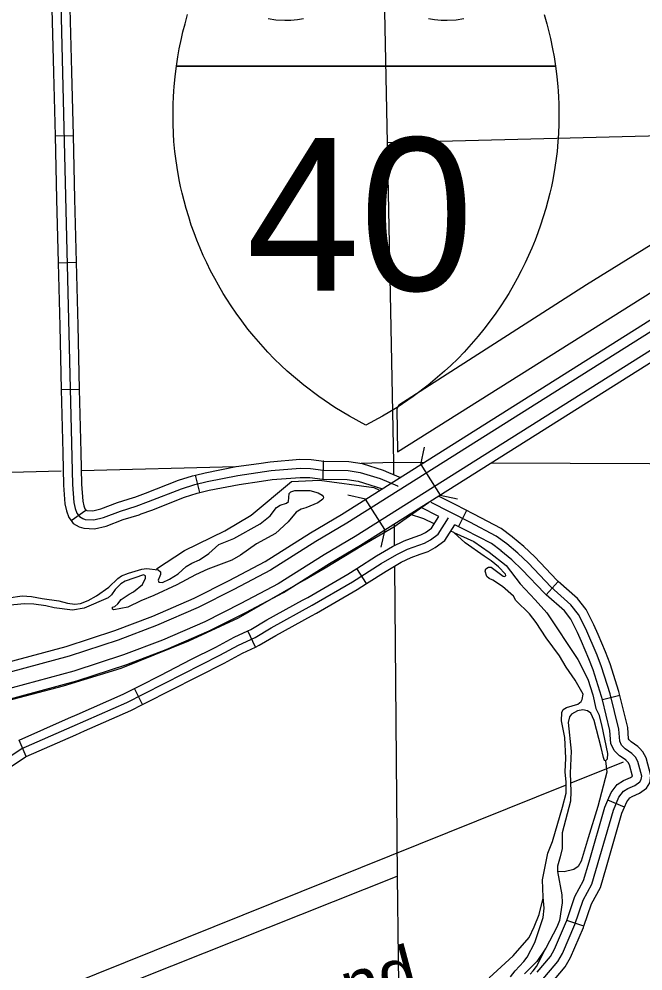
# Model space of a CAD drawing. Extents: x 1084508 to 1142749, y 1057638 to 1093403.
# Drawn here: x 1088503 to 1090132, y 1069080 to 1071566 of the extents above; entities that cross this region are included whole.
import ezdxf

# ---------------------------------------------------------------- set-up
doc = ezdxf.new("R2010")
doc.units = 0
for name, color, linetype in [('Level 19', 7, 'Continuous'), ('Level 23', 7, 'Continuous'), ('Level 32', 7, 'Continuous'), ('Level 35', 7, 'Continuous'), ('Level 39', 7, 'Continuous'), ('Level 45', 7, 'Continuous'), ('Level 47', 7, 'Continuous'), ('Level 5', 7, 'Continuous'), ('Level 7', 7, 'Continuous')]:
    doc.layers.add(name, color=color, linetype=linetype)

msp = doc.modelspace()

# ---------------------------------------------------------------- linework, layer by layer
at = {"layer": 'Level 19'}
for points in [[(1086828.8, 1069564.8), (1086958.3, 1069597.9), (1087305.2, 1069683.8), (1087445.9, 1069710.7), (1087821, 1069773.1), (1088253.5, 1069840.9), (1088436.6, 1069876.1), (1088626, 1069927.2), (1088752.5, 1069969), (1088851.8, 1070006.5), (1088959.6, 1070052.9), (1089051.3, 1070099.1), (1089145.7, 1070149.3), (1089264, 1070224), (1089345.2, 1070271.9), (1090501.3, 1071000.2), (1091111.9, 1071388.7), (1091276, 1071487.3), (1091344.3, 1071524.2), (1091404.7, 1071552.9), (1091443.8, 1071569.2), (1091605.2, 1071625.7), (1092224.5, 1071828.5), (1094022, 1072425.4)], [(1094030.9, 1072400.2), (1092232.9, 1071803.1), (1091613.8, 1071600.4), (1091453.4, 1071544.3), (1091415.6, 1071528.5), (1091356.3, 1071500.4), (1091289.2, 1071464.1), (1091126, 1071366), (1090515.6, 1070977.7), (1089359.1, 1070249.2), (1089277.9, 1070201.2), (1089159.1, 1070126.2), (1089063.6, 1070075.4), (1088970.9, 1070028.7), (1088861.8, 1069981.8), (1088761.4, 1069943.9), (1088633.7, 1069901.6), (1088442.6, 1069850.1), (1088258.1, 1069814.7), (1087825.3, 1069746.7), (1087450.6, 1069684.4), (1087310.9, 1069657.7), (1086964.9, 1069572), (1086833.1, 1069538.3)], [(1094044.5, 1072361.7), (1092245.7, 1071764.4), (1091626.8, 1071561.8), (1091468, 1071506.2), (1091432.2, 1071491.3), (1091374.8, 1071464), (1091309.5, 1071428.7), (1091147.4, 1071331.3), (1090537.4, 1070943.2), (1089380.4, 1070214.3), (1089299.2, 1070166.4), (1089179.6, 1070090.9), (1089082.3, 1070039.1), (1088988.1, 1069991.7), (1088877.1, 1069943.9), (1088775, 1069905.4), (1088645.4, 1069862.5), (1088451.8, 1069810.3), (1088265.1, 1069774.4), (1087831.8, 1069706.5), (1087457.7, 1069644.3), (1087319.6, 1069617.8), (1086974.8, 1069532.5), (1086844.1, 1069499)], [(1086853, 1069473.8), (1086981.3, 1069506.6), (1087325.3, 1069591.8), (1087462.4, 1069618), (1087836, 1069680.1), (1088269.7, 1069748.2), (1088457.8, 1069784.3), (1088653.1, 1069837), (1088783.9, 1069880.3), (1088887.1, 1069919.2), (1088999.4, 1069967.5), (1089094.6, 1070015.5), (1089193, 1070067.8), (1089313.1, 1070143.6), (1089394.3, 1070191.5), (1090551.7, 1070920.7), (1091161.5, 1071308.6), (1091322.7, 1071405.5), (1091386.9, 1071440.2), (1091443.1, 1071466.9), (1091477.6, 1071481.3), (1091635.4, 1071536.5), (1092254, 1071739), (1094053.4, 1072336.6)]]:
    msp.add_lwpolyline(points, dxfattribs=at)
at = {"layer": 'Level 23'}
for points in [[(1088913.8, 1071443), (1088917.4, 1071466.7), (1088921.1, 1071487.6), (1088926.7, 1071514.6), (1088930.8, 1071532.2), (1088936.1, 1071553.1), (1088943, 1071577.6)], [(1089874.6, 1071577.6), (1089881.5, 1071553.1), (1089886.8, 1071532.2), (1089890.9, 1071514.6), (1089896.4, 1071487.6), (1089900.2, 1071466.7), (1089903.8, 1071443)], [(1089153, 1071567.4), (1089173.2, 1071564), (1089196.7, 1071562.5), (1089212.2, 1071562.8), (1089229.9, 1071564.4), (1089245.7, 1071567.1)], [(1089571.9, 1071567.1), (1089587.7, 1071564.4), (1089605.4, 1071562.8), (1089620.9, 1071562.5), (1089644.4, 1071564), (1089664.6, 1071567.4)], [(1089408.8, 1070505.3), (1089365.4, 1070528.4), (1089327.3, 1070551.4), (1089285.3, 1070579.7), (1089246.1, 1070609.4), (1089203.2, 1070646), (1089187.3, 1070660.8), (1089169.1, 1070678.6), (1089152.2, 1070696), (1089133.8, 1070716.2), (1089115.7, 1070737.3), (1089100.5, 1070755.9), (1089084.2, 1070777.2), (1089069.3, 1070797.8), (1089056.4, 1070816.7), (1089045.1, 1070834.2), (1089035.7, 1070849.3), (1089023.3, 1070870.5), (1089013.7, 1070887.8), (1089003.1, 1070908), (1088992.8, 1070928.9), (1088983.8, 1070948.3), (1088975.7, 1070967), (1088967.2, 1070987.9), (1088959.8, 1071007.4), (1088952.6, 1071027.6), (1088945.7, 1071048.9), (1088939.2, 1071070.5), (1088933.5, 1071091.3), (1088928.6, 1071110.9), (1088924.6, 1071128.5), (1088921.9, 1071141.5), (1088917.2, 1071166.7), (1088912.6, 1071195.8), (1088909.6, 1071220), (1088907.3, 1071245.6), (1088906, 1071266.3), (1088905, 1071292.5), (1088904.8, 1071317), (1088905.3, 1071344.2), (1088906, 1071362.1), (1088907, 1071378.6), (1088907.8, 1071388.9), (1088910.4, 1071415.7), (1088913.8, 1071443)], [(1089903.8, 1071443), (1088913.8, 1071443)], [(1088913.8, 1071443), (1089903.8, 1071443)], [(1089903.8, 1071443), (1089907.2, 1071415.7), (1089909.8, 1071388.9), (1089910.5, 1071378.6), (1089911.5, 1071362.1), (1089912.3, 1071344.2), (1089912.8, 1071317), (1089912.5, 1071292.5), (1089911.6, 1071266.3), (1089910.3, 1071245.6), (1089908, 1071220), (1089905, 1071195.8), (1089900.4, 1071166.7), (1089895.7, 1071141.5), (1089893, 1071128.5), (1089889, 1071110.9), (1089884.1, 1071091.3), (1089878.4, 1071070.5), (1089871.9, 1071048.9), (1089865, 1071027.6), (1089857.8, 1071007.4), (1089850.4, 1070987.9), (1089841.9, 1070967), (1089833.7, 1070948.3), (1089824.8, 1070928.9), (1089814.5, 1070908), (1089803.9, 1070887.8), (1089794.3, 1070870.5), (1089781.9, 1070849.3), (1089772.5, 1070834.2), (1089761.2, 1070816.7), (1089748.3, 1070797.8), (1089733.4, 1070777.2), (1089717, 1070755.9), (1089701.9, 1070737.3), (1089683.8, 1070716.2), (1089665.4, 1070696), (1089648.5, 1070678.6), (1089630.3, 1070660.8), (1089614.3, 1070646), (1089571.5, 1070609.4), (1089532.3, 1070579.7), (1089490.3, 1070551.4), (1089452.2, 1070528.4), (1089408.8, 1070505.3)]]:
    msp.add_lwpolyline(points, dxfattribs=at)
at = {"layer": 'Level 32'}
for points in [[(1088828.5, 1069803.4), (1088883.3, 1069831.3), (1089027.2, 1069904.7), (1089075.4, 1069930.3), (1089119, 1069950.8), (1089161.5, 1069976.1), (1089268.3, 1070034.6), (1089373.7, 1070095.7), (1089448.8, 1070143.4), (1089489.4, 1070167.6), (1089517.6, 1070181.4), (1089561.7, 1070196.8), (1089577.1, 1070205.1), (1089597.4, 1070220), (1089624.7, 1070262.9)], [(1088465.3, 1069631), (1088508.4, 1069659.4), (1088641.1, 1069718), (1088784.5, 1069781.1), (1088828.5, 1069803.4)]]:
    msp.add_lwpolyline(points, dxfattribs=at)
at = {"layer": 'Level 35'}
for points in [[(1090171.8, 1070987.5), (1089984.7, 1070871.9), (1089495, 1070557.5), (1089489.3, 1070547.6), (1089490.8, 1070435.1), (1090209.2, 1070887.5)], [(1088870.7, 1070110.7), (1088866, 1070100.2), (1088867.7, 1070095.2), (1088877.2, 1070094.2), (1088896, 1070103), (1088917.8, 1070116.3), (1088939.4, 1070135.9), (1088953.9, 1070144.2), (1088974, 1070153.1), (1088998.5, 1070169.6), (1089024.1, 1070193.1), (1089064, 1070209.2), (1089132.7, 1070246.9), (1089158.3, 1070268.2), (1089174.8, 1070289.8), (1089185, 1070295.8), (1089201.4, 1070301.1), (1089206.3, 1070305.3), (1089208.5, 1070326.5), (1089212.7, 1070330.7), (1089223.2, 1070334.2), (1089262.4, 1070334.8), (1089283.6, 1070328.3), (1089294.4, 1070322.4), (1089297.1, 1070319), (1089297.8, 1070314.9), (1089296, 1070311.7), (1089283.2, 1070302.5), (1089251.3, 1070289.2), (1089239.2, 1070285.6), (1089226.3, 1070277.7), (1089205.8, 1070252.2), (1089172.6, 1070222.5), (1089122.7, 1070195.4), (1089081.4, 1070165.4), (1089058.3, 1070152.1), (1088995.8, 1070128.6), (1088963.3, 1070114), (1088914.7, 1070087.6), (1088855, 1070060.5), (1088821, 1070046.2), (1088787.1, 1070029.7), (1088750.3, 1070022.5), (1088746.5, 1070024.2), (1088746.4, 1070029.3), (1088753.2, 1070031.7), (1088760.8, 1070038.2), (1088768.9, 1070050.1), (1088790.4, 1070064), (1088801.2, 1070070.1), (1088825.3, 1070088.5), (1088833.2, 1070105.7), (1088833, 1070111.3), (1088828, 1070113.7), (1088779.9, 1070097.3), (1088768.2, 1070090.7), (1088753.4, 1070075.4), (1088744.1, 1070061.9), (1088735.2, 1070053.7), (1088672.5, 1070026.9)], [(1089587.1, 1070247.6), (1089559.6, 1070260), (1089522.7, 1070272.4)], [(1089638.7, 1070224.3), (1089630.4, 1070228)], [(1089668.2, 1070197.7), (1089638.7, 1070224.3), (1089690.4, 1070200.9)], [(1089767.4, 1070110.9), (1089771.2, 1070109.8), (1089774.2, 1070112.7), (1089773.5, 1070116.1), (1089754.7, 1070134.7), (1089735.7, 1070151), (1089717.4, 1070163.3), (1089668.2, 1070197.7)], [(1089690.4, 1070200.9), (1089730.3, 1070173.2), (1089774.6, 1070138.5), (1089811.6, 1070090.6), (1089851.1, 1070049.2), (1089881.1, 1070014.9), (1089962.4, 1069892.8), (1089988.2, 1069841.4), (1090001.4, 1069800.4), (1090009.1, 1069765.1), (1090017.1, 1069749.6), (1090024.3, 1069722.2), (1090039.8, 1069647.9), (1090039.1, 1069632.4), (1090034.5, 1069627.9), (1090031.9, 1069629.4), (1090028.9, 1069636.8), (1090023.6, 1069663.4), (1090004.8, 1069733.5), (1089996, 1069752.4), (1089987.3, 1069759.3), (1089975.7, 1069761.2), (1089961, 1069758.8), (1089945.7, 1069750.1), (1089940.6, 1069743), (1089936.6, 1069728.1), (1089944.4, 1069653.5), (1089942.4, 1069596.2), (1089943.7, 1069548.2), (1089943.2, 1069522.7), (1089921.7, 1069440.6)], [(1089786.2, 1069064.5), (1089798.3, 1069080), (1089821.3, 1069104), (1089830.3, 1069115.6), (1089850.1, 1069154), (1089871.5, 1069219.4), (1089874.5, 1069243.4), (1089871.7, 1069272.6), (1089870.2, 1069317.2), (1089884, 1069386.8), (1089896.2, 1069417.7), (1089921.8, 1069507.5), (1089931.9, 1069543.7), (1089931.6, 1069572.3), (1089929.2, 1069599.9), (1089930.9, 1069634.9), (1089928.5, 1069688.9), (1089919.9, 1069732.9), (1089920.1, 1069754.3), (1089924, 1069762.3), (1089932.2, 1069767.6), (1089962.1, 1069776.1), (1089970.6, 1069783.3), (1089973.9, 1069788.8), (1089975.9, 1069802.3), (1089955.3, 1069839.1), (1089932, 1069873.2), (1089914.1, 1069902.8), (1089879.4, 1069949.8), (1089853.4, 1069989.5), (1089835.7, 1070012.5), (1089800.7, 1070047.2), (1089793.8, 1070058), (1089765.4, 1070083.8), (1089740.1, 1070100.2), (1089730.6, 1070104.6), (1089724.2, 1070109.5), (1089719.9, 1070123.8), (1089722.2, 1070129.8), (1089728.7, 1070133.8), (1089735.9, 1070133.8), (1089767.4, 1070110.9)], [(1088438.3, 1070049.1), (1088510.7, 1070059.3), (1088534.9, 1070057.2), (1088562.9, 1070052.2), (1088606.7, 1070046.1), (1088629.1, 1070040.2), (1088648.7, 1070037.1), (1088663.3, 1070039.4), (1088682.8, 1070047), (1088704.7, 1070059.3), (1088737.2, 1070081.8), (1088760.6, 1070104.9), (1088770.4, 1070111.8), (1088788.3, 1070118.7), (1088823.1, 1070128.9), (1088835.6, 1070130.3), (1088866.4, 1070127.5), (1088871.9, 1070122.1), (1088872.1, 1070115.1), (1088870.7, 1070110.7)], [(1088672.5, 1070026.9), (1088641.9, 1070022.1), (1088594.7, 1070028.1), (1088572.3, 1070033.3), (1088540.9, 1070037.3), (1088516.4, 1070038.4), (1088471.1, 1070033.8)], [(1090034.5, 1069627.9), (1090037.6, 1069598.7), (1090014.8, 1069508.7), (1089988.9, 1069427.4), (1089971.1, 1069366.1), (1089963.4, 1069352.3), (1089951.8, 1069344.7), (1089926.9, 1069338.2), (1089909, 1069339.5)], [(1089921.7, 1069440.6), (1089921.2, 1069399.7), (1089916.3, 1069377.2), (1089908.9, 1069353.4), (1089909, 1069339.5), (1089920.4, 1069278.3), (1089921.1, 1069257.2), (1089914.7, 1069211.4), (1089907.7, 1069193.9), (1089878.2, 1069138.9), (1089854.8, 1069103.8)], [(1089854.8, 1069103.8), (1089823.3, 1069072)]]:
    msp.add_lwpolyline(points, dxfattribs=at)
at = {"layer": 'Level 39'}
for p, q in [((1089551.8, 1070402), (1089562, 1070447.9)), ((1089551.8, 1070402), (1089602.3, 1070322.5)), ((1089407.6, 1070311.7), (1089361.6, 1070322)), ((1089458.1, 1070232.3), (1089407.6, 1070311.7)), ((1089602.3, 1070322.5), (1089648.3, 1070312.3)), ((1089458.1, 1070232.3), (1089447.9, 1070186.3))]:
    msp.add_line(p, q, dxfattribs=at)
at = {"layer": 'Level 45'}
for p, q in [((1088596.7, 1071260.8), (1088643.7, 1071261.9)), ((1088604.8, 1070929.4), (1088651.9, 1070930.6)), ((1088612.9, 1070598.1), (1088660, 1070599.2)), ((1089296.6, 1070363.8), (1089297.5, 1070410.9)), ((1088975, 1070328.8), (1088963.5, 1070374.5)), ((1088638.4, 1070256.2), (1088676.8, 1070283.4)), ((1089671.4, 1070282.5), (1089650.1, 1070240.5)), ((1089410.4, 1070091.1), (1089385.1, 1070130.8)), ((1089911.1, 1070097), (1089879.8, 1070061.8)), ((1089120, 1069925.3), (1089100, 1069967.9)), ((1088825.2, 1069775.3), (1088804, 1069817.3)), ((1090072.2, 1069798.8), (1090026.4, 1069787.8)), ((1088521.5, 1069639.5), (1088502.6, 1069682.6)), ((1090084.2, 1069507.3), (1090040.8, 1069525.6)), ((1089977.7, 1069196.1), (1089933.2, 1069211.4))]:
    msp.add_line(p, q, dxfattribs=at)
for points in [[(1088610.9, 1071641.3), (1088642.6, 1070349.8), (1088645.6, 1070303), (1088649, 1070287.7), (1088653.9, 1070275), (1088660.2, 1070266.2), (1088668.9, 1070260.9), (1088675.5, 1070258.9), (1088697.9, 1070257.6), (1088723.3, 1070263.9), (1088767.2, 1070280.8), (1088808.7, 1070293.4), (1088840.8, 1070305.3), (1088927.3, 1070338.9), (1088961.7, 1070349.7), (1088994.3, 1070357.9), (1089073.9, 1070373.6), (1089161.2, 1070386.2), (1089236.5, 1070392.3), (1089264.1, 1070391.5), (1089296.6, 1070387.4), (1089362.1, 1070386.2), (1089393.3, 1070381.4), (1089446, 1070365.3), (1089490.9, 1070346.3), (1089492.7, 1070345.2)], [(1088588.5, 1071592.1), (1088592.6, 1071426.5)], [(1088635.6, 1071593.3), (1088639.7, 1071427.6)], [(1088592.6, 1071426.5), (1088596.7, 1071260.8)], [(1088639.7, 1071427.6), (1088643.7, 1071261.9)], [(1088596.7, 1071260.8), (1088600.7, 1071095.1)], [(1088643.7, 1071261.9), (1088647.8, 1071096.3)], [(1088600.7, 1071095.1), (1088604.8, 1070929.4)], [(1088647.8, 1071096.3), (1088651.9, 1070930.6)], [(1088604.8, 1070929.4), (1088608.9, 1070763.7)], [(1088651.9, 1070930.6), (1088655.9, 1070764.9)], [(1088608.9, 1070763.7), (1088612.9, 1070598.1)], [(1088655.9, 1070764.9), (1088660, 1070599.2)], [(1088612.9, 1070598.1), (1088617, 1070432.4)], [(1088660, 1070599.2), (1088664.1, 1070433.5)], [(1088617, 1070432.4), (1088619.1, 1070348.7), (1088622.3, 1070299.7), (1088626.4, 1070280.9), (1088633, 1070263.8), (1088638.4, 1070256.2)], [(1088664.1, 1070433.5), (1088666.1, 1070350.8), (1088669, 1070306.4), (1088671.6, 1070294.6), (1088674.8, 1070286.3), (1088676.8, 1070283.4)], [(1089128.8, 1070405.3), (1089158.6, 1070409.6), (1089235.9, 1070415.8), (1089265.9, 1070415), (1089298.3, 1070410.9), (1089297.5, 1070410.9)], [(1089297.5, 1070410.9), (1089364.1, 1070409.7), (1089398.6, 1070404.5), (1089454.1, 1070387.4), (1089468, 1070381.5)], [(1088963.5, 1070374.5), (1088989.1, 1070380.9), (1089070, 1070396.8), (1089128.8, 1070405.3)], [(1088805.4, 1070317.3), (1088832.5, 1070327.3), (1088919.5, 1070361.2), (1088955.3, 1070372.4), (1088963.5, 1070374.5)], [(1088975, 1070328.8), (1088999.4, 1070334.9), (1089077.9, 1070350.4), (1089135.5, 1070358.7)], [(1089135.5, 1070358.7), (1089163.8, 1070362.8), (1089237.1, 1070368.7), (1089262.3, 1070368), (1089294.9, 1070363.9), (1089296.6, 1070363.8)], [(1089296.6, 1070363.8), (1089360.1, 1070362.7), (1089388.1, 1070358.4), (1089451.6, 1070338.9)], [(1089468, 1070381.5), (1089498.6, 1070368.6)], [(1088676.6, 1070283.7), (1088678.5, 1070282.6), (1088679.6, 1070282.3), (1088695.7, 1070281.3), (1088716.2, 1070286.4), (1088759.5, 1070303), (1088801.2, 1070315.7), (1088805.4, 1070317.3)], [(1088821.8, 1070273.1), (1088849.2, 1070283.3), (1088935.1, 1070316.7), (1088968.1, 1070327), (1088975, 1070328.8)], [(1089643.2, 1070296.8), (1089598, 1070319.9)], [(1089599.1, 1070266.5), (1089551.6, 1070290.6)], [(1089866.6, 1069052.5), (1089909.8, 1069103.9), (1089922.4, 1069125.5), (1089954.6, 1069201.3), (1089976.3, 1069264.4), (1089999.1, 1069306.5), (1090055.3, 1069499.2), (1090069.6, 1069533.5), (1090081.6, 1069549), (1090092.6, 1069556.4), (1090111.4, 1069564.3), (1090123.9, 1069573.6), (1090127.7, 1069579.5), (1090129, 1069588.3), (1090119, 1069626.9), (1090112.9, 1069637.7), (1090103.5, 1069647.7), (1090086.1, 1069659.6), (1090076.6, 1069669.3), (1090071.5, 1069680.1), (1090069, 1069711.4), (1090047, 1069803), (1090024.2, 1069873.8), (1090013, 1069903.9), (1089983.1, 1069973.1), (1089964.1, 1070010.8), (1089944.3, 1070036.1), (1089891.4, 1070083.1), (1089833.2, 1070144.3), (1089805.2, 1070170.6), (1089776.4, 1070194.9), (1089749, 1070215.5), (1089679.8, 1070251.8), (1089578.8, 1070303.2)], [(1089791.8, 1070212.7), (1089791.1, 1070213.3), (1089761.6, 1070235.5), (1089690.7, 1070272.7), (1089643.2, 1070296.8)], [(1088638.4, 1070256.2), (1088643.8, 1070248.6), (1088659.3, 1070239.1), (1088671.5, 1070235.6), (1088700.1, 1070233.9), (1088730.4, 1070241.4), (1088774.8, 1070258.5), (1088816.2, 1070271.1), (1088821.8, 1070273.1)], [(1089534.9, 1070212.4), (1089552.1, 1070218.4), (1089564.5, 1070225), (1089579.9, 1070236.4), (1089599.1, 1070266.5)], [(1089550.5, 1070167.9), (1089571.2, 1070175.2), (1089589.7, 1070185.1), (1089614.9, 1070203.6), (1089641.2, 1070245)], [(1089761.7, 1070176.5), (1089736.3, 1070195.6), (1089669, 1070230.9), (1089641.2, 1070245)], [(1089385.1, 1070130.8), (1089436.5, 1070163.4), (1089478.2, 1070188.4), (1089508.6, 1070203.2), (1089534.9, 1070212.4)], [(1089911.1, 1070097), (1089907.7, 1070100), (1089849.8, 1070161), (1089820.9, 1070188.2), (1089791.8, 1070212.7)], [(1089410.4, 1070091.1), (1089461.2, 1070123.3), (1089500.7, 1070146.9), (1089526.7, 1070159.6), (1089550.5, 1070167.9)], [(1089879.8, 1070061.8), (1089875, 1070066.1), (1089816.6, 1070127.6), (1089789.6, 1070153), (1089761.4, 1070176.7)], [(1089243.4, 1070047.8), (1089256.7, 1070055.1), (1089361.5, 1070115.8), (1089385.1, 1070130.8)], [(1089266.1, 1070006.6), (1089279.8, 1070014.1), (1089385.9, 1070075.5), (1089410.4, 1070091.1)], [(1090015.1, 1069958.5), (1090004.4, 1069983.1), (1089984, 1070023.4), (1089961.5, 1070052.3), (1089911.1, 1070097)], [(1089971.8, 1069939.8), (1089961.7, 1069963.2), (1089944.1, 1069998.1), (1089927, 1070019.9), (1089879.8, 1070061.8)], [(1089100, 1069967.9), (1089107.9, 1069971.6), (1089149.9, 1069996.5), (1089243.4, 1070047.8)], [(1089120, 1069925.3), (1089130, 1069930), (1089173.2, 1069955.6), (1089266.1, 1070006.6)], [(1088951.6, 1069892.6), (1089016.3, 1069925.6), (1089064.9, 1069951.4), (1089100, 1069967.9)], [(1090026.4, 1069787.8), (1090024.3, 1069796.6), (1090002, 1069866.1), (1089991.2, 1069895.1), (1089971.8, 1069939.8)], [(1090072.2, 1069798.8), (1090069.7, 1069809.4), (1090046.5, 1069881.5), (1090034.9, 1069912.7), (1090015.1, 1069958.5)], [(1088973, 1069850.6), (1089038.1, 1069883.8), (1089086, 1069909.3), (1089120, 1069925.3)], [(1088804, 1069817.3), (1088817.9, 1069824.3), (1088872.6, 1069852.3), (1088951.6, 1069892.6)], [(1088825.2, 1069775.3), (1088839.2, 1069782.4), (1088894, 1069810.3), (1088973, 1069850.6)], [(1088654.2, 1069749.5), (1088774.4, 1069802.4), (1088804, 1069817.3)], [(1090088.8, 1069629), (1090088.1, 1069629.7), (1090070.9, 1069641.5), (1090057, 1069655.6), (1090048.4, 1069673.9), (1090045.7, 1069707.7), (1090026.4, 1069787.8)], [(1090123, 1069661.3), (1090118.8, 1069665.7), (1090101.3, 1069677.7), (1090096.2, 1069682.9), (1090094.6, 1069686.2), (1090092.4, 1069715.1), (1090072.2, 1069798.8)], [(1088673.2, 1069706.4), (1088794.5, 1069759.8), (1088825.2, 1069775.3)], [(1088502.6, 1069682.6), (1088631.6, 1069739.5), (1088654.2, 1069749.5)], [(1088521.5, 1069639.5), (1088650.6, 1069696.4), (1088673.2, 1069706.4)], [(1090084.2, 1069507.3), (1090090.2, 1069521.5), (1090097.9, 1069531.6), (1090103.8, 1069535.6), (1090123.2, 1069543.8), (1090141.2, 1069557.2), (1090150.3, 1069570.9), (1090152.9, 1069589.7), (1090141, 1069635.8), (1090132, 1069651.8), (1090123, 1069661.3)], [(1088403, 1069538.4), (1088454.3, 1069591.3), (1088479.3, 1069612.1), (1088519.7, 1069638.7), (1088521.5, 1069639.5)], [(1090040.8, 1069525.6), (1090049.1, 1069545.4), (1090065.3, 1069566.4), (1090081.3, 1069577.2), (1090099.6, 1069584.9), (1090104.6, 1069588.6), (1090097, 1069618.1), (1090093.9, 1069623.6), (1090088.8, 1069629)], [(1089991.5, 1069364.6), (1090033.1, 1069507.1), (1090040.8, 1069525.6)], [(1090036.7, 1069351.5), (1090077.5, 1069491.4), (1090084.2, 1069507.3)], [(1089933.2, 1069211.4), (1089954.6, 1069273.9), (1089977.2, 1069315.5), (1089991.5, 1069364.6)], [(1089977.7, 1069196.1), (1089997.9, 1069254.9), (1090021, 1069297.5), (1090036.7, 1069351.5)], [(1089855.9, 1069076.3), (1089890.4, 1069117.5), (1089901.3, 1069136.1), (1089932.6, 1069209.7), (1089933.2, 1069211.4)], [(1089891.9, 1069046.1), (1089929.1, 1069090.3), (1089943.5, 1069114.9), (1089976.6, 1069192.8), (1089977.7, 1069196.1)]]:
    msp.add_lwpolyline(points, dxfattribs=at)
at = {"layer": 'Level 47'}
for points in [[(1089730.4, 1069062), (1089793.4, 1069119.4), (1089835.1, 1069166.6), (1089848, 1069194.5), (1089861.2, 1069227.2), (1089871.8, 1069269.5)], [(1089837.9, 1069070.8), (1089845.7, 1069080.1), (1089854.2, 1069091), (1089878.2, 1069138.9)]]:
    msp.add_lwpolyline(points, dxfattribs=at)
at = {"layer": 'Level 5'}
for points in [[(1089464, 1071242.7), (1089480.7, 1070407.4), (1089481, 1070376.1)], [(1089559.6, 1070407), (1089480.7, 1070407.4), (1089396.3, 1070405.1)], [(1088612.7, 1070384.5), (1087857.2, 1070364.6), (1087351, 1070359.9)], [(1089068.3, 1070396.5), (1088665.2, 1070385.9)], [(1090356.6, 1070403), (1089734.8, 1070406.1)], [(1089482.1, 1070246.9), (1089482.6, 1070190.5)], [(1089483, 1070136.4), (1089490.1, 1069327.2)]]:
    msp.add_lwpolyline(points, dxfattribs=at)
at = {"layer": 'Level 7'}
for points in [[(1089447.7, 1072058.6), (1089464, 1071242.7)], [(1090590, 1071270.7), (1089464, 1071242.7)], [(1088861.3, 1070130.1), (1088935.1, 1070178.1), (1089039.8, 1070228.9), (1089109, 1070270.3), (1089214.4, 1070357.5), (1089287.2, 1070361.1), (1089429, 1070342.5), (1089442.7, 1070336.1)], [(1086867.9, 1069473.9), (1086865.9, 1069481.2), (1087242.4, 1069564.1), (1087442.9, 1069608.5), (1087879.4, 1069680.9), (1088282.8, 1069748.8), (1088453.6, 1069780.8), (1088619.1, 1069824.5), (1088768.9, 1069870.4), (1088946.1, 1069941.6), (1089076.2, 1070001.4), (1089248.3, 1070101.1), (1089302.3, 1070132.1), (1089399.8, 1070191.3), (1089482, 1070239.8), (1089572.3, 1070303.1)], [(1090080.3, 1069625), (1089944, 1069570.2)], [(1089929, 1069564.2), (1087629.5, 1068639.4)]]:
    msp.add_lwpolyline(points, dxfattribs=at)
msp.add_lwpolyline([(1089490.2, 1069326.9), (1089497.8, 1068689.6), (1087889.6, 1068691.1)], close=True, dxfattribs=at)

# ---------------------------------------------------------------- texts
at = {"layer": 'Level 23'}
msp.add_text('40', height=398.75, dxfattribs=at).set_placement((1089096.4, 1070856.7))
at = {"layer": 'Level 35'}
msp.add_text('Crosspond', height=132.58, rotation=14.9043, dxfattribs=at).set_placement((1088725.8, 1068799.8))

doc.saveas('drawing.dxf')
